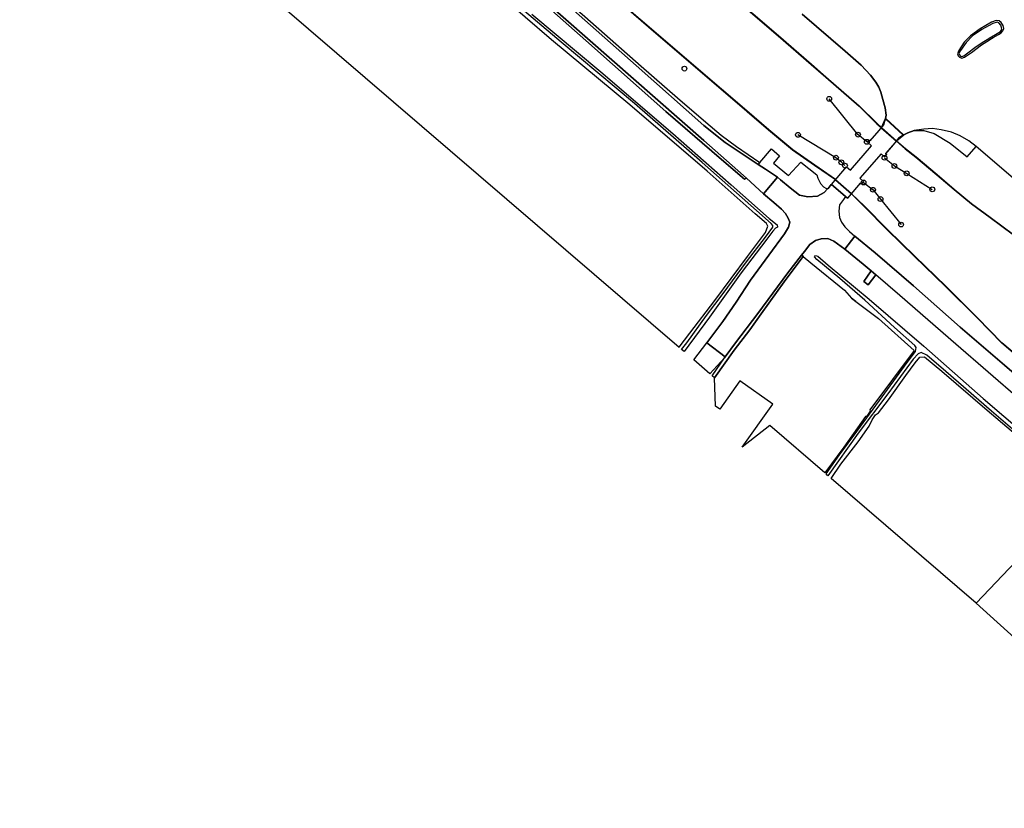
# Model space of a CAD drawing. Extents: x -26035517 to 31750492, y -9237385 to 8160032.
# Tile 293 of 298: x 26699594 to 26956899, y -2913254 to -2707231. Entities that reach past the tile are written whole.
import ezdxf

# ---------------------------------------------------------------- set-up
doc = ezdxf.new("R2010")
doc.units = 0
doc.layers.get('0').update_dxf_attribs({"linetype": 'CONTINUOUS'})
doc.layers.add('T-25', color=7, linetype='CONTINUOUS')

# ---------------------------------------------------------------- blocks, each defined once
blk = doc.blocks.new('REMMINGW')
at = {"color": 0}
blk.add_circle((0, 0), 0.625, dxfattribs=at)
blk = doc.blocks.new('BOLDER')
at = {"color": 0}
blk.add_circle((0, 0), 0.625, dxfattribs=at)

msp = doc.modelspace()

# ---------------------------------------------------------------- linework, layer by layer
at = {"layer": 'T-25', "color": 9}
for points in [[(26702107, -2581895, 10971), (26704022, -2583397, 10929), (26722774, -2599526, 10818), (26741196, -2615045, 10793), (26760612, -2631817, 10983), (26781502, -2649686, 11074), (26803404, -2668694, 11099), (26822804, -2685790, 11198), (26842079, -2702741, 11140), (26860656, -2719161, 11161), (26878365, -2734847, 11375), (26883927, -2739317, 11367), (26892544, -2745037, 11536)], [(26702604, -2581323, 10838), (26715275, -2592219, 10868), (26729310, -2604191, 10864), (26732712, -2607093, 10863), (26753746, -2624944, 11004), (26774571, -2642862, 11004), (26795077, -2660691, 11020), (26813050, -2676406, 11041), (26831544, -2692610, 11148), (26847300, -2706391, 11016), (26862044, -2719408, 11086), (26871487, -2727616, 11256), (26878940, -2733967, 11326), (26882949, -2737385, 11371), (26886894, -2740361, 11396), (26892969, -2744512, 11557)], [(26699594, -2584585, 10862), (26705288, -2589434, 10847), (26722170, -2603949, 10678), (26739311, -2618445, 10740), (26738961, -2619162, 10777), (26738005, -2620617, 10727), (26737908, -2620779, 10720), (26737252, -2621879, 10669), (26736256, -2622990, 10628), (26735562, -2623731, 10599), (26737544, -2625567, 10599), (26738716, -2624402, 10661), (26740203, -2623707, 10727), (26741879, -2622949, 10851), (26743746, -2622484, 10847), (26760097, -2636106, 10868), (26784385, -2657263, 11016), (26809462, -2679069, 11041), (26826770, -2694270, 11041), (26847547, -2712692, 11078), (26868422, -2731174, 11136), (26882983, -2743750, 11351), (26889038, -2748903, 11491), (26889529, -2748636, 11525)], [(26700108, -2584081, 10913), (26710956, -2593333, 10818), (26725832, -2606078, 10649), (26739567, -2617722, 10760), (26744637, -2622087, 10797), (26757451, -2632901, 10946), (26776183, -2649079, 10971), (26792739, -2663567, 11024), (26809292, -2678070, 11066), (26831006, -2697206, 11144), (26859975, -2722723, 11206), (26878408, -2738823, 11347), (26888730, -2747898, 11516), (26889529, -2748636, 11525), (26893981, -2752751, 11578)], [(26833471, -2705747, 9521), (26851433, -2720894, 9521), (26870281, -2736982, 9521), (26885527, -2750365, 9521), (26895435, -2759208, 9521), (26897500, -2760804, 9521), (26897609, -2761401, 9521), (26897123, -2761671, 9521), (26896418, -2762472, 9521), (26894804, -2764554, 9521), (26888116, -2773404, 9521), (26879826, -2784942, 9521), (26873237, -2793894, 9521), (26872541, -2793369, 9521), (26873947, -2791609, 9521), (26879090, -2784505, 9521), (26883454, -2778766, 9521), (26889542, -2770491, 9521), (26894498, -2764064, 9521), (26896404, -2761436, 9521), (26896411, -2760984, 9521), (26895981, -2760484, 9521), (26892172, -2757039, 9521), (26877949, -2744499, 9521), (26860284, -2729126, 9521), (26841089, -2713132, 9521), (26818025, -2693520, 9521)], [(26831006, -2697206, 11144), (26859975, -2722723, 11206), (26878408, -2738823, 11347), (26888730, -2747898, 11516), (26889529, -2748636, 11525), (26889038, -2748903, 11491), (26882983, -2743750, 11351), (26868422, -2731174, 11136), (26847547, -2712692, 11078), (26826770, -2694270, 11041)], [(26962182, -2796814, 11260), (26956225, -2791723, 11260), (26949839, -2785150, 11206), (26941508, -2776891, 11115), (26933433, -2769055, 11074), (26926308, -2762106, 11008), (26920308, -2756052, 10967), (26916934, -2752761, 10967), (26912743, -2749044, 10967), (26907302, -2745336, 10967), (26901546, -2741316, 10967), (26895309, -2736115, 10967), (26889705, -2731287, 10990), (26889544, -2731149, 10967), (26882900, -2725424, 10967), (26865854, -2710846, 11000), (26847940, -2695373, 11000)], [(26962214, -2796776, 11260), (26956259, -2791686, 11260), (26949875, -2785115, 11206), (26941543, -2776855, 11115), (26933468, -2769019, 11074), (26926343, -2762071, 11008), (26920343, -2756017, 10967), (26916968, -2752724, 10967), (26912774, -2749004, 10967), (26907330, -2745295, 10967), (26901576, -2741276, 10967), (26895341, -2736077, 10967), (26889577, -2731111, 10967), (26882933, -2725386, 10967), (26865887, -2710808, 11000), (26847973, -2695335, 11000)], [(26962246, -2796738, 10630), (26956293, -2791649, 10630), (26949911, -2785080, 10630), (26941578, -2776819, 10630), (26933503, -2768983, 10630), (26926378, -2762036, 10630), (26920378, -2755982, 10630), (26917002, -2752687, 10630), (26912805, -2748964, 10630), (26907358, -2745254, 10630), (26901606, -2741236, 10630), (26895373, -2736039, 10630), (26889610, -2731073, 10630), (26882966, -2725348, 10630), (26865920, -2710770, 10630), (26848006, -2695297, 10630)], [(26848006, -2695297, 10630), (26865920, -2710770, 10630), (26882966, -2725348, 10630), (26889610, -2731073, 10630), (26895373, -2736039, 10630), (26901606, -2741236, 10630), (26907358, -2745254, 10630), (26912805, -2748964, 10630), (26917002, -2752687, 10630), (26920378, -2755982, 10630), (26926378, -2762036, 10630), (26933503, -2768983, 10630), (26941578, -2776819, 10630), (26949911, -2785080, 10630), (26956293, -2791649, 10630), (26962246, -2796738, 10630)], [(26842079, -2702741, 11140), (26860656, -2719161, 11161), (26878365, -2734847, 11375), (26883927, -2739317, 11367), (26892544, -2745037, 11536), (26894524, -2746310, 11689), (26897665, -2748382, 11801), (26893981, -2752751, 11578), (26889529, -2748636, 11525), (26888730, -2747898, 11516), (26878408, -2738823, 11347), (26859975, -2722723, 11206), (26831006, -2697206, 11144)], [(26959274, -2763451, 10630), (26953219, -2758948, 10630), (26948305, -2755316, 10630), (26943761, -2751615, 10630), (26939309, -2747740, 10630), (26933807, -2743176, 10630), (26930988, -2740973, 10630), (26928684, -2738992, 10630), (26924697, -2735474, 10630), (26923594, -2734461, 10630), (26918931, -2729799, 10630), (26910291, -2722278, 10630), (26906468, -2718967, 10630), (26897808, -2711467, 10630), (26883969, -2699475, 10630)], [(26883969, -2699475, 10630), (26897808, -2711467, 10630), (26906468, -2718967, 10630), (26910291, -2722278, 10630), (26918931, -2729799, 10630), (26923594, -2734461, 10630), (26924697, -2735474, 10630), (26928684, -2738992, 10630), (26930988, -2740973, 10630), (26933807, -2743176, 10630), (26939309, -2747740, 10630), (26943761, -2751615, 10630), (26948305, -2755316, 10630), (26953219, -2758948, 10630), (26959274, -2763451, 10630)], [(26884002, -2699437, 10876), (26897841, -2711429, 10876), (26906501, -2718929, 10896), (26910324, -2722240, 10905), (26918965, -2729762, 10938), (26923629, -2734425, 10942), (26924730, -2735437, 10942), (26928717, -2738954, 10942), (26931020, -2740934, 10942), (26933838, -2743137, 10942), (26939341, -2747702, 10942), (26943793, -2751577, 10942), (26948336, -2755276, 10942), (26953249, -2758908, 10938), (26959304, -2763411, 10979)], [(26884035, -2699399, 10876), (26897874, -2711391, 10876), (26906534, -2718891, 10896), (26910357, -2722202, 10905), (26918999, -2729725, 10938), (26923664, -2734389, 10942), (26924763, -2735400, 10942), (26928750, -2738916, 10942), (26931052, -2740895, 10942), (26933869, -2743098, 10942), (26939373, -2747664, 10942), (26943825, -2751539, 10942), (26948367, -2755236, 10942), (26953279, -2758868, 10938), (26959334, -2763371, 10979)], [(26847300, -2706391, 11016), (26862044, -2719408, 11086), (26871487, -2727616, 11256), (26878940, -2733967, 11326), (26882949, -2737385, 11371), (26886894, -2740361, 11396), (26892969, -2744512, 11557), (26892544, -2745037, 11536), (26883927, -2739317, 11367), (26878365, -2734847, 11375), (26860656, -2719161, 11161), (26842079, -2702741, 11140)], [(26960531, -2749785, 12020), (26952504, -2742864, 12024), (26949576, -2740347, 12073), (26947599, -2738898, 12069), (26945372, -2737603, 12048), (26943096, -2736635, 12040), (26940368, -2736025, 12057), (26938154, -2735629, 12086), (26935847, -2735804, 12086), (26933301, -2736208, 12098), (26931661, -2736771, 12094), (26930624, -2737339, 12090), (26930570, -2737290, 12000), (26925916, -2733083, 12000), (26925870, -2733041, 12048), (26926037, -2732146, 12053), (26925787, -2730268, 12053), (26925127, -2728065, 12090), (26924634, -2726152, 12102), (26924071, -2724842, 12069), (26923290, -2723532, 12069), (26921956, -2721724, 12057), (26919482, -2719081, 12061), (26915346, -2715461, 12040), (26904092, -2705774, 12061)], [(26904092, -2705774, 12061), (26915346, -2715461, 12040), (26919482, -2719081, 12061), (26921956, -2721724, 12057), (26923290, -2723532, 12069), (26924071, -2724842, 12069), (26924634, -2726152, 12102), (26925127, -2728065, 12090), (26925787, -2730268, 12053), (26926037, -2732146, 12053), (26925870, -2733041, 12048), (26924763, -2735400, 10942)], [(26953153, -2712426, 11863), (26954031, -2711881, 11850), (26955373, -2711131, 11821), (26956089, -2710659, 11784), (26956542, -2710177, 11780), (26956776, -2709546, 11788), (26956606, -2708763, 11788), (26956118, -2707957, 11768), (26955569, -2707537, 11772), (26954786, -2707450, 11780), (26953563, -2707919, 11801), (26950608, -2709593, 11846), (26948036, -2711427, 11850), (26946446, -2713072, 11908), (26944974, -2715248, 11987), (26944661, -2716166, 12011), (26944812, -2716690, 12020), (26945149, -2717036, 12032), (26945758, -2717256, 12032), (26946510, -2716986, 12020), (26948313, -2715775, 11978), (26950962, -2713795, 11916), (26953068, -2712479, 11863), (26953153, -2712426, 11863)], [(26920968, -2739136, 12321), (26918651, -2737259, 12321), (26911145, -2727911, 12321)], [(26925916, -2733083, 12000), (26925870, -2733041, 12048)], [(26930570, -2737290, 12000), (26925916, -2733083, 12000)], [(26915254, -2745353, 12461), (26914318, -2744491, 12466), (26912907, -2743288, 12466), (26902976, -2737312, 12466)], [(26928750, -2738916, 10942), (26930624, -2737339, 12090), (26931661, -2736771, 12094), (26933301, -2736208, 12098)], [(26930570, -2737290, 12000), (26930624, -2737339, 12090)], [(26949576, -2740347, 12073), (26947599, -2738898, 12069), (26945372, -2737603, 12048), (26943096, -2736635, 12040), (26940368, -2736025, 12057), (26938154, -2735629, 12086), (26935847, -2735804, 12086), (26933301, -2736208, 12098), (26935827, -2736198, 12102), (26938612, -2736948, 12110), (26942740, -2739493, 12065), (26947202, -2743056, 12065), (26949576, -2740347, 12073)], [(26892969, -2744512, 11557), (26896020, -2740930, 11813), (26898178, -2742763, 11809), (26896602, -2744749, 11801), (26900474, -2747893, 11954), (26903755, -2744471, 11896), (26907938, -2747775, 11966), (26908170, -2748659, 11966), (26908902, -2749984, 11995), (26909647, -2750864, 12020), (26910291, -2751227, 12024), (26910840, -2751289, 12076), (26910725, -2751427, 12077), (26909810, -2752403, 12073), (26908097, -2753293, 12044), (26905569, -2753520, 11978), (26903392, -2753037, 11908), (26900950, -2751147, 11887), (26898405, -2749048, 11821), (26897665, -2748382, 11801)], [(27010123, -2795769, 11960), (27003636, -2789829, 11958), (26993251, -2779878, 11954), (26981913, -2769202, 11999), (26971513, -2759573, 12028), (26960531, -2749785, 12020), (26952504, -2742864, 12024), (26949576, -2740347, 12073)], [(26892969, -2744512, 11557), (26892544, -2745037, 11536), (26894524, -2746310, 11689), (26897665, -2748382, 11801), (26893981, -2752751, 11578), (26896704, -2754988, 11660), (26898699, -2756762, 11726), (26899732, -2757856, 11714), (26900402, -2759073, 11739), (26900855, -2760152, 11755), (26900545, -2761419, 11722), (26899428, -2763156, 11693), (26895380, -2768743, 11557), (26890610, -2775269, 11413), (26886815, -2781055, 11326), (26883321, -2786082, 11169), (26879185, -2791676, 11185), (26883991, -2795285, 11223), (26886667, -2791673, 11223), (26892479, -2784011, 11293), (26900366, -2773378, 11549), (26903915, -2768775, 11677), (26903932, -2768754, 11677), (26904709, -2767784, 11673), (26906119, -2765981, 11644), (26907522, -2764921, 11664), (26909054, -2764519, 11698), (26910788, -2764366, 11743), (26912316, -2765112, 11776), (26915182, -2767141, 11788), (26920053, -2771089, 11846), (26922112, -2772862, 11842)], [(26925599, -2743294, 12214), (26928171, -2745447, 12218), (26931393, -2747371, 12193), (26938086, -2751551, 12193)], [(26912743, -2749044, 10967), (26911690, -2750271, 12065), (26911656, -2750312, 12065), (26910840, -2751289, 12076)], [(26911728, -2750303, 12000), (26911690, -2750271, 12065)], [(26911728, -2750303, 12000), (26915412, -2753445, 12061), (26915893, -2753856, 12000)], [(26920120, -2749765, 12507), (26922588, -2751665, 12399), (26924550, -2754088, 12399), (26929933, -2760763, 12399)], [(26916934, -2752761, 10967), (26915931, -2753888, 12061), (26915893, -2753856, 12000)], [(26915412, -2753445, 12061), (26914838, -2754241, 12044), (26913836, -2755600, 12011), (26913666, -2757219, 11958), (26913852, -2758900, 11916), (26914339, -2760092, 11892), (26915254, -2761366, 11875), (26916458, -2762561, 11854), (26917827, -2763808, 11838), (26915182, -2767141, 11788)], [(26985206, -2822045, 12014), (26980401, -2817896, 11949), (26968924, -2807740, 11875), (26956921, -2797508, 11813), (26945357, -2787535, 11792), (26933189, -2776787, 11772), (26923119, -2768157, 11879), (26917827, -2763808, 11838)], [(26881178, -2800784, 11016), (26886318, -2793597, 11198), (26890356, -2788243, 11256), (26893328, -2784082, 11293), (26899328, -2775737, 11491), (26904374, -2769106, 11647), (26904405, -2769066, 11648), (26903932, -2768754, 11677)], [(26962719, -2817310, 10091), (26953583, -2809491, 10091), (26941645, -2799180, 10091), (26936642, -2794876, 10091), (26935185, -2794206, 10091), (26934418, -2794495, 10091), (26933090, -2795934, 10091), (26926445, -2804953, 10091), (26918711, -2815280, 10091), (26910812, -2826369, 10091), (26910313, -2825881, 10091), (26913846, -2820935, 10091), (26918378, -2814811, 10091), (26924325, -2806726, 10091), (26930850, -2797753, 10091), (26933713, -2793889, 10091), (26933891, -2792862, 10091), (26933491, -2792327, 10091), (26928178, -2787666, 10091), (26920426, -2780498, 10091), (26913928, -2774860, 10091), (26907867, -2769908, 10091), (26907328, -2769171, 10091), (26907575, -2768853, 10091), (26908158, -2768971, 10091), (26910862, -2771361, 10091), (26921572, -2780252, 10091), (26935837, -2792524, 10091), (26951388, -2806179, 10091), (26967001, -2819511, 10091)], [(26922112, -2772862, 11842), (26920156, -2775622, 11669), (26921362, -2776519, 11669), (26923344, -2773923, 11839), (26922112, -2772862, 11842)], [(26982365, -2824981, 11976), (26976650, -2820084, 11970), (26961128, -2806671, 11949), (26944262, -2792013, 11842), (26929606, -2779315, 11826), (26923344, -2773923, 11839)], [(26918137, -2780860, 11177), (26916930, -2779964, 11177)], [(26875726, -2796054, 11198), (26879185, -2791676, 11185)], [(26879920, -2799720, 11227), (26883787, -2795561, 11223), (26883991, -2795285, 11223)], [(26880588, -2800278, 11066), (26883787, -2795561, 11223)]]:
    msp.add_polyline3d(points, dxfattribs=at)
for points in [[(26715229, -2658186, 10227), (26871921, -2792808, 10591), (26874742, -2789105, 10595), (26881272, -2780633, 10483), (26889760, -2769052, 10488), (26894483, -2762801, 10512), (26895085, -2761173, 10512), (26894787, -2760505, 10521), (26891829, -2757954, 10517), (26879210, -2746822, 10479), (26859053, -2729503, 10434), (26838558, -2712530, 10281), (26811069, -2688736, 10199), (26783237, -2664745, 10182), (26760900, -2645704, 10182), (26742091, -2629972, 10211), (26739041, -2628112, 10174), (26738407, -2628462, 10174), (26735943, -2631384, 10186), (26730295, -2638495, 10232), (26721690, -2649888, 10227)], [(26953153, -2712426, 11863), (26954031, -2711881, 11850), (26955373, -2711131, 11821), (26956089, -2710659, 11784), (26956542, -2710177, 11780), (26956776, -2709546, 11788), (26956606, -2708763, 11788), (26956118, -2707957, 11768), (26955569, -2707537, 11772), (26954786, -2707450, 11780), (26953563, -2707919, 11801), (26950608, -2709593, 11846), (26948036, -2711427, 11850), (26946446, -2713072, 11908), (26944974, -2715248, 11987), (26944661, -2716166, 12011), (26944812, -2716690, 12020), (26945149, -2717036, 12032), (26945758, -2717256, 12032), (26946510, -2716986, 12020), (26948313, -2715775, 11978), (26950962, -2713795, 11916), (26953068, -2712479, 11863)], [(26952933, -2712089, 12131), (26954635, -2711085, 12057), (26955865, -2710290, 12053), (26956225, -2709833, 12040), (26956193, -2709227, 12032), (26955961, -2708631, 12020), (26955498, -2708076, 12020), (26955024, -2707859, 12024), (26953871, -2708228, 12015), (26951068, -2709832, 12053), (26948595, -2711484, 12077), (26946917, -2713211, 12164), (26945444, -2715264, 12218), (26945048, -2716095, 12259), (26945155, -2716435, 12259), (26945454, -2716726, 12259), (26945790, -2716819, 12259), (26946282, -2716647, 12251), (26947375, -2715920, 12205), (26949182, -2714527, 12181), (26951077, -2713208, 12160), (26952847, -2712140, 12131)], [(26929290, -2738190, 12152), (26928280, -2739369, 12156), (26925823, -2742237, 12164), (26926112, -2742485, 12143), (26926008, -2742606, 12141), (26925629, -2743049, 12135), (26924692, -2742311, 12000), (26919157, -2748617, 12000), (26920111, -2749498, 12073), (26919517, -2750193, 12073), (26919227, -2749945, 12073), (26915925, -2753818, 12061), (26911760, -2750265, 12065), (26915657, -2745697, 12065), (26916682, -2746507, 12000), (26922176, -2740157, 12000), (26921173, -2739231, 12135), (26921667, -2738654, 12135), (26921876, -2738834, 12135), (26924172, -2736155, 12116), (26925394, -2734729, 12106), (26925894, -2733131, 12048), (26926440, -2733627, 12858), (26930543, -2737334, 12090)], [(26925849, -2733157, 12000), (26930503, -2737364, 12000), (26929290, -2738190, 12152), (26928280, -2739369, 12160), (26925855, -2742199, 12160), (26925823, -2742237, 12164), (26926112, -2742485, 12143), (26925590, -2743082, 12000), (26924692, -2742311, 12000), (26919157, -2748617, 12000), (26920143, -2749459, 12000), (26919517, -2750193, 12000), (26919227, -2749945, 12000), (26915925, -2753818, 12061), (26911760, -2750265, 12065), (26915657, -2745697, 12065), (26916682, -2746507, 12000), (26922176, -2740157, 12000), (26921173, -2739231, 12135), (26921667, -2738654, 12135), (26921876, -2738834, 12135), (26924172, -2736155, 12116), (26925394, -2734729, 12106)], [(26924763, -2735400, 10942), (26925870, -2733041, 12048), (26925916, -2733083, 12000), (26930570, -2737290, 12000), (26930624, -2737339, 12090), (26928750, -2738916, 10942)], [(26933301, -2736208, 12098), (26935827, -2736198, 12102), (26938612, -2736948, 12110), (26942740, -2739493, 12065), (26947202, -2743056, 12065), (26949576, -2740347, 12073), (26947599, -2738898, 12069), (26945372, -2737603, 12048), (26943096, -2736635, 12040), (26940368, -2736025, 12057), (26938154, -2735629, 12086), (26935847, -2735804, 12086)], [(26892969, -2744512, 11557), (26896020, -2740930, 11813), (26898178, -2742763, 11809), (26896602, -2744749, 11801), (26900474, -2747893, 11954), (26903755, -2744471, 11896), (26907938, -2747775, 11966), (26908170, -2748659, 11966), (26908902, -2749984, 11995), (26909647, -2750864, 12020), (26910291, -2751227, 12024), (26910840, -2751289, 12076), (26910725, -2751427, 12077), (26909810, -2752403, 12073), (26908097, -2753293, 12044), (26905569, -2753520, 11978), (26903392, -2753037, 11908), (26900950, -2751147, 11887), (26898405, -2749048, 11821), (26897665, -2748382, 11801), (26894524, -2746310, 11689), (26892544, -2745037, 11536)], [(26917827, -2763808, 11838), (26915182, -2767141, 11788), (26912316, -2765112, 11776), (26910788, -2764366, 11743), (26909054, -2764519, 11698), (26907522, -2764921, 11664), (26906119, -2765981, 11644), (26904709, -2767784, 11673), (26903932, -2768754, 11677), (26903915, -2768775, 11677), (26900366, -2773378, 11549), (26892479, -2784011, 11293), (26886667, -2791673, 11223), (26883991, -2795285, 11223), (26879185, -2791676, 11185), (26883321, -2786082, 11169), (26886815, -2781055, 11326), (26890610, -2775269, 11413), (26895380, -2768743, 11557), (26899428, -2763156, 11693), (26900545, -2761419, 11722), (26900855, -2760152, 11755), (26900402, -2759073, 11739), (26899732, -2757856, 11714), (26898699, -2756762, 11726), (26896704, -2754988, 11660), (26893981, -2752751, 11578), (26897665, -2748382, 11801), (26898405, -2749048, 11821), (26900950, -2751147, 11887), (26903392, -2753037, 11908), (26905569, -2753520, 11978), (26908097, -2753293, 12044), (26909810, -2752403, 12073), (26910725, -2751427, 12077), (26910840, -2751289, 12076), (26911656, -2750312, 12065), (26911690, -2750271, 12065), (26911728, -2750303, 12000), (26915412, -2753445, 12061), (26914838, -2754241, 12044), (26913836, -2755600, 12011), (26913666, -2757219, 11958), (26913852, -2758900, 11916), (26914339, -2760092, 11892), (26915254, -2761366, 11875), (26916458, -2762561, 11854)], [(26916934, -2752761, 10967), (26915931, -2753888, 12061), (26915893, -2753856, 12000), (26915412, -2753445, 12061), (26911728, -2750303, 12000), (26911690, -2750271, 12065), (26912743, -2749044, 10967)], [(26922112, -2772862, 11842), (26920053, -2771089, 11846), (26915182, -2767141, 11788), (26917827, -2763808, 11838), (26923119, -2768157, 11879), (26933189, -2776787, 11772), (26945357, -2787535, 11792), (26956921, -2797508, 11813), (26968924, -2807740, 11875), (26980401, -2817896, 11949), (26985206, -2822045, 12014), (26982365, -2824981, 11976), (26976650, -2820084, 11970), (26961128, -2806671, 11949), (26944262, -2792013, 11842), (26929606, -2779315, 11826), (26923344, -2773923, 11839)], [(26904374, -2769106, 11647), (26899328, -2775737, 11491), (26893328, -2784082, 11293), (26890356, -2788243, 11256), (26886318, -2793597, 11198), (26881178, -2800784, 11016), (26880588, -2800278, 11066), (26883787, -2795561, 11223), (26883991, -2795285, 11223), (26886667, -2791673, 11223), (26892479, -2784011, 11293), (26900366, -2773378, 11549), (26903915, -2768775, 11677), (26903932, -2768754, 11677), (26904405, -2769066, 11648)], [(26906382, -2770732, 11560), (26915180, -2777857, 11177), (26916930, -2779964, 11177), (26918137, -2780860, 11177), (26924062, -2785283, 10872), (26933373, -2793649, 10488), (26921765, -2809188, 10723), (26921872, -2809523, 10694), (26920954, -2810835, 10694), (26920662, -2810913, 10756), (26914947, -2818915, 10756), (26910015, -2825590, 10814), (26895624, -2813267, 10814), (26888408, -2818906, 10900), (26896379, -2807675, 10900), (26887767, -2801562, 10900), (26882518, -2808958, 10900), (26881467, -2808212, 10900), (26881178, -2800784, 11016), (26886318, -2793597, 11198), (26890356, -2788243, 11256), (26893328, -2784082, 11293), (26899328, -2775737, 11491), (26904374, -2769106, 11647)], [(26920156, -2775622, 11669), (26922112, -2772862, 11842), (26923344, -2773923, 11839), (26921362, -2776519, 11669)], [(26883991, -2795285, 11223), (26883787, -2795561, 11223), (26879920, -2799720, 11227), (26875726, -2796054, 11198), (26879185, -2791676, 11185)], [(26911652, -2827100, 10958), (26914210, -2823382, 10929), (26918736, -2817489, 10868), (26921553, -2813418, 10834), (26922332, -2811799, 10694), (26923250, -2810487, 10694), (26924015, -2809901, 10752), (26926621, -2806571, 10744), (26931176, -2800152, 10744), (26933598, -2796901, 10744), (26934864, -2795419, 10702), (26936039, -2795308, 10640), (26940554, -2799036, 10496), (26952408, -2809207, 10401), (26966104, -2820843, 10401), (26977118, -2830667, 10393), (26949545, -2859703, 10700)], [(27032197, -2878314, 10555), (27034772, -2880874, 10667), (27037417, -2883419, 11288), (27019705, -2904123, 11081), (27018262, -2902843, 10907), (27015913, -2905430, 11001), (27008806, -2913254, 11284), (26949545, -2859703, 10700), (26977118, -2830667, 10393), (26997328, -2848087, 10393), (27019182, -2866672, 10393)]]:
    msp.add_polyline3d(points, close=True, dxfattribs=at)

# ---------------------------------------------------------------- block references
at = {"layer": 'T-25', "color": 9, "xscale": 1000, "yscale": 1000, "zscale": 1000}
for name, p in [('BOLDER', (26873306, -2720011, 11813)), ('REMMINGW', (26911145, -2727911, 12321)), ('REMMINGW', (26902976, -2737312, 12466)), ('REMMINGW', (26918651, -2737259, 12321)), ('REMMINGW', (26920968, -2739136, 12321)), ('REMMINGW', (26912907, -2743288, 12466)), ('REMMINGW', (26925599, -2743294, 12214)), ('REMMINGW', (26914318, -2744491, 12466)), ('REMMINGW', (26915254, -2745353, 12461)), ('REMMINGW', (26928171, -2745447, 12218)), ('REMMINGW', (26931393, -2747371, 12193)), ('REMMINGW', (26920120, -2749765, 12507)), ('REMMINGW', (26922588, -2751665, 12399)), ('REMMINGW', (26938086, -2751551, 12193)), ('REMMINGW', (26924550, -2754088, 12399)), ('REMMINGW', (26929933, -2760763, 12399))]:
    msp.add_blockref(name, p, dxfattribs=at)

doc.saveas('drawing.dxf')
